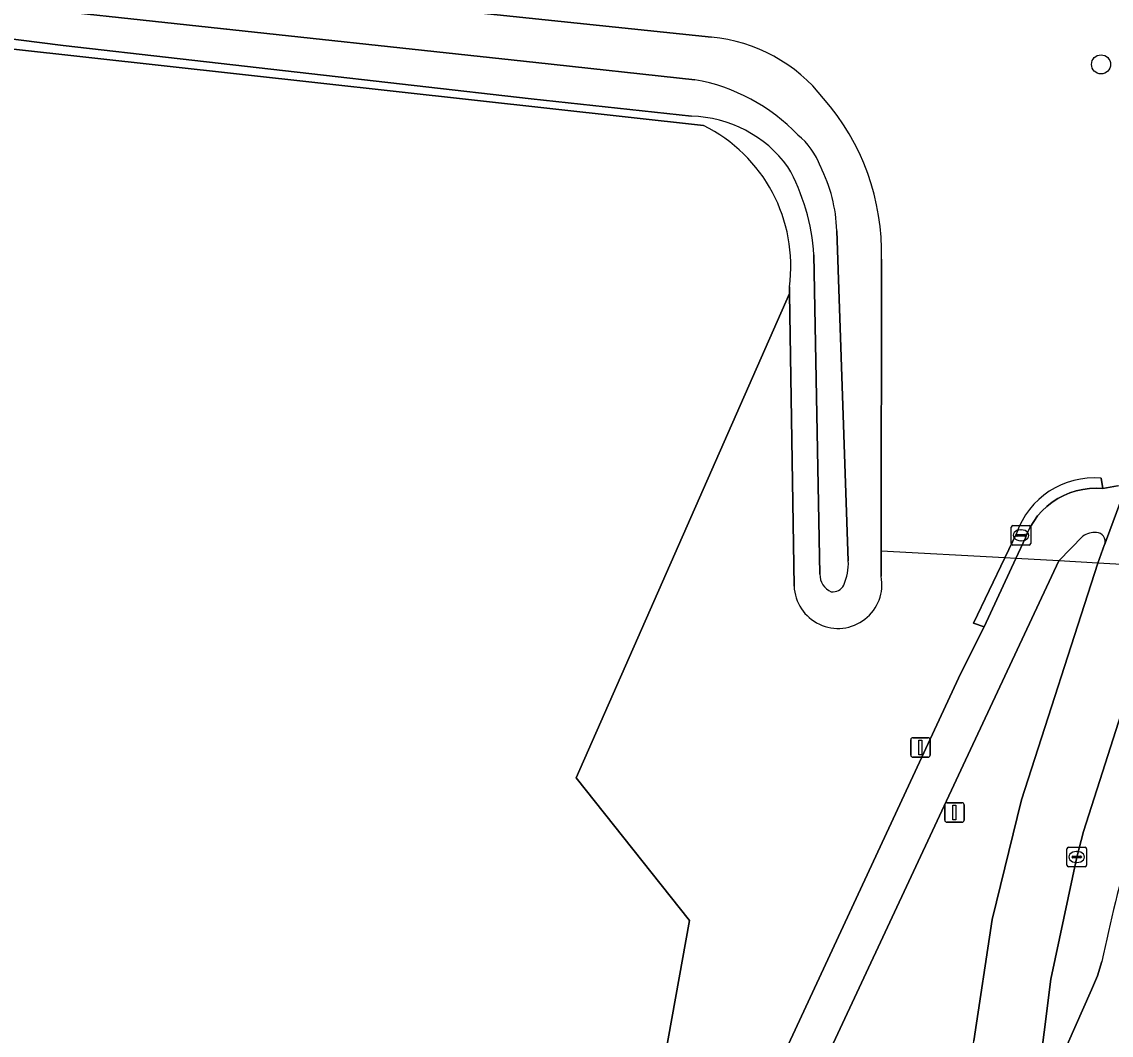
# Model space of a CAD drawing. Extents: x 160455 to 162082, y 388339 to 389736.
# Drawn here: x 161252.3 to 161308.3, y 388370.3 to 388422.4 of the extents above; entities that cross this region are included whole.
import ezdxf

# ---------------------------------------------------------------- set-up
doc = ezdxf.new("R2010")
doc.units = 0
for name, color, linetype in [('IMGEO_Berm_groen', 7, 'Continuous'), ('IMGEO_Boom', 7, 'Continuous'), ('IMGEO_Duiker', 7, 'Continuous'), ('IMGEO_Fietspad_gesloten', 7, 'Continuous'), ('IMGEO_Kolk', 7, 'Continuous'), ('IMGEO_Lichtmast', 7, 'Continuous'), ('IMGEO_Loofbos', 7, 'Continuous'), ('IMGEO_Oever', 7, 'Continuous'), ('IMGEO_Rijbaan_lokaal_gesloten', 7, 'Continuous'), ('IMGEO_Rijbaan_lokaal_open', 7, 'Continuous'), ('IMGEO_Verkeersbordpaal', 7, 'Continuous'), ('IMGEO_Voetpad_open', 7, 'Continuous'), ('IMGEO_Waterloop', 7, 'Continuous')]:
    doc.layers.add(name, color=color, linetype=linetype)

msp = doc.modelspace()

# ---------------------------------------------------------------- linework, layer by layer
at = {"layer": 'IMGEO_Berm_groen'}
for points in [[(161252.535, 388425.325), (161262.429, 388424.291), (161287.752, 388421.645)], [(161296.477, 388410.218), (161296.462, 388395.216)], [(161307.774, 388398.962), (161307.851, 388398.428), (161308.605, 388398.566), (161308.852, 388398.621), (161308.895, 388398.633), (161308.936, 388398.648), (161308.976, 388398.668), (161309.014, 388398.69), (161309.05, 388398.716), (161309.083, 388398.745), (161309.114, 388398.777), (161309.142, 388398.812), (161309.166, 388398.849), (161309.187, 388398.888), (161309.201, 388398.919), (161313.376, 388410.214)], [(161291.991, 388393.419), (161291.75, 388408.466), (161280.784, 388383.56), (161286.613, 388376.227), (161284.982, 388367.185), (161265.062, 388365.54), (161227.477, 388368.326), (161204.201, 388360.29), (161188.333, 388363.513), (161183.043, 388370.238), (161182.787, 388369.615), (161180.064, 388370.164), (161181.767, 388377.6), (161190.117, 388395.271)], [(161290.694, 388367.68), (161300.559, 388388.936), (161301.757, 388391.318), (161301.203, 388391.511), (161302.813, 388394.864), (161303.414, 388396.116)], [(161306.828, 388395.977), (161305.604, 388394.709), (161300.671, 388384.209), (161291.571, 388364.692)], [(161303.677, 388382.425), (161307.594, 388394.599), (161307.947, 388395.546), (161307.957, 388395.575)], [(161296.462, 388395.216), (161296.461, 388393.919)], [(161290.771, 388359.752), (161300.71, 388359.704), (161300.731, 388361.866), (161300.744, 388364.296), (161301.089, 388368.691), (161301.219, 388370.027), (161302.17, 388376.281), (161303.677, 388382.425)], [(161307.804, 388374.117), (161307.588, 388373.37), (161307.282, 388372.662), (161304.843, 388367.157)]]:
    msp.add_lwpolyline(points, dxfattribs=at)
for centre, radius, start, end in [((161286.929, 388413.322), 8.364, 38.1812, 84.3511), ((161284.511, 388410.588), 11.972, 358.2275, 41.3133), ((161307.415, 388394.75), 4.227, 85.1221, 161.1471), ((161307.453, 388395.073), 1.099, 85.718, 124.6688), ((161307.529, 388395.718), 0.451, 341.5183, 89.2646), ((161294.245, 388393.497), 2.256, 181.9725, 10.7923), ((161427.756, 388348.355), 122.687, 162.01729, 167.87864)]:
    msp.add_arc(centre, radius, start, end, dxfattribs=at)
at = {"layer": 'IMGEO_Boom'}
msp.add_circle((161307.764, 388420.243), 0.489, dxfattribs=at)
at = {"layer": 'IMGEO_Duiker'}
msp.add_lwpolyline([(161328.613, 388393.435), (161327.551, 388393.494), (161324.544, 388393.66), (161322.212, 388393.79), (161320.481, 388393.885), (161318.056, 388394.02), (161311.318, 388394.393), (161307.594, 388394.599), (161305.604, 388394.709), (161303.383, 388394.833), (161302.813, 388394.864), (161296.462, 388395.216)], dxfattribs=at)
at = {"layer": 'IMGEO_Fietspad_gesloten'}
for points in [[(161307.957, 388395.575), (161308.047, 388395.816), (161309.201, 388398.919)], [(161308.605, 388398.566), (161307.851, 388398.428), (161307.508, 388398.445), (161307.165, 388398.431), (161306.825, 388398.386), (161306.49, 388398.312), (161306.163, 388398.207), (161305.846, 388398.074), (161305.543, 388397.913), (161305.255, 388397.726), (161304.985, 388397.514), (161304.736, 388397.278), (161304.508, 388397.021), (161304.304, 388396.745), (161304.126, 388396.452), (161303.974, 388396.144), (161303.879, 388395.904), (161303.383, 388394.833), (161301.757, 388391.318), (161300.559, 388388.936), (161290.694, 388367.68)], [(161300.671, 388384.209), (161305.604, 388394.709), (161306.828, 388395.977)], [(161291.571, 388364.692), (161300.671, 388384.209)]]:
    msp.add_lwpolyline(points, dxfattribs=at)
for centre, radius, start, end in [((161307.453, 388395.073), 1.099, 85.718, 124.6688), ((161307.529, 388395.718), 0.451, 341.5183, 89.2646)]:
    msp.add_arc(centre, radius, start, end, dxfattribs=at)
at = {"layer": 'IMGEO_Kolk'}
for p, q in [((161303.224, 388396.527), (161304.076, 388396.527)), ((161303.149, 388395.601), (161303.149, 388396.453)), ((161303.408, 388396.021), (161303.408, 388396.033)), ((161303.846, 388395.984), (161303.448, 388395.984)), ((161303.451, 388396.07), (161303.849, 388396.07)), ((161303.637, 388396.307), (161303.662, 388396.307)), ((161303.892, 388396.033), (161303.892, 388396.021)), ((161304.15, 388396.453), (161304.15, 388395.601)), ((161304.076, 388395.527), (161303.224, 388395.527)), ((161303.66, 388395.747), (161303.635, 388395.747)), ((161306.014, 388379.06), (161306.014, 388379.912)), ((161306.089, 388379.986), (161306.941, 388379.986)), ((161306.502, 388379.766), (161306.527, 388379.766)), ((161307.015, 388379.912), (161307.015, 388379.06)), ((161306.273, 388379.48), (161306.273, 388379.492)), ((161306.711, 388379.443), (161306.313, 388379.443)), ((161306.316, 388379.529), (161306.714, 388379.529)), ((161306.525, 388379.206), (161306.5, 388379.206)), ((161306.757, 388379.492), (161306.757, 388379.48)), ((161306.941, 388378.986), (161306.089, 388378.986))]:
    msp.add_line(p, q, dxfattribs=at)
for points in [[(161303.224, 388396.527), (161304.076, 388396.527)], [(161303.149, 388395.601), (161303.149, 388396.453)], [(161304.15, 388396.453), (161304.15, 388395.601)], [(161304.076, 388395.527), (161303.224, 388395.527)], [(161306.014, 388379.06), (161306.014, 388379.912)], [(161306.089, 388379.986), (161306.941, 388379.986)], [(161307.015, 388379.912), (161307.015, 388379.06)], [(161306.941, 388378.986), (161306.089, 388378.986)]]:
    msp.add_lwpolyline(points, dxfattribs=at)
for centre, radius, start, end in [((161303.226, 388396.451), 0.0765, 91.552, 178.448), ((161303.226, 388396.451), 0.0765, 91.552, 178.448), ((161304.074, 388396.451), 0.0765, 1.552, 88.448), ((161304.074, 388396.451), 0.0765, 1.552, 88.448), ((161303.448, 388396.03), 0.0403, 85.8775, 175.7526), ((161303.445, 388396.02), 0.0366, 178.938, 274.7102), ((161303.849, 388396.027), 0.043, 264.8664, 352.4533), ((161303.853, 388396.032), 0.0386, 1.7309, 96.639), ((161303.226, 388395.603), 0.0765, 181.552, 268.448), ((161303.226, 388395.603), 0.0765, 181.552, 268.448), ((161304.074, 388395.603), 0.0765, 271.552, 358.448), ((161304.074, 388395.603), 0.0765, 271.552, 358.448), ((161306.091, 388379.91), 0.0765, 91.552, 178.448), ((161306.091, 388379.91), 0.0765, 91.552, 178.448), ((161306.939, 388379.91), 0.0765, 1.552, 88.448), ((161306.939, 388379.91), 0.0765, 1.552, 88.448), ((161306.313, 388379.489), 0.0403, 85.8775, 175.7526), ((161306.31, 388379.479), 0.0366, 178.938, 274.7102), ((161306.714, 388379.486), 0.043, 264.8664, 352.4533), ((161306.718, 388379.491), 0.0386, 1.7309, 96.639), ((161306.091, 388379.062), 0.0765, 181.552, 268.448), ((161306.091, 388379.062), 0.0765, 181.552, 268.448), ((161306.939, 388379.062), 0.0765, 271.552, 358.448), ((161306.939, 388379.062), 0.0765, 271.552, 358.448)]:
    msp.add_arc(centre, radius, start, end, dxfattribs=at)
for centre, major_axis, ratio, start_param, end_param in [((161303.636, 388396.027), (-0.387, 0.002), 0.722429, 4.712389, 7.853982), ((161303.661, 388396.027), (-0.39, 0.002), 0.717154, 1.570796, 4.712389), ((161306.501, 388379.486), (-0.387, 0.002), 0.722429, 4.712389, 7.853982), ((161306.526, 388379.486), (-0.39, 0.002), 0.717154, 1.570796, 4.712389)]:
    msp.add_ellipse(centre, major_axis=major_axis, ratio=ratio, start_param=start_param, end_param=end_param, dxfattribs=at)
at = {"layer": 'IMGEO_Lichtmast'}
for p, q in [((161297.989, 388384.718), (161297.989, 388385.518)), ((161297.989, 388385.518), (161297.989, 388384.718)), ((161298.089, 388385.618), (161298.879, 388385.618)), ((161298.879, 388385.618), (161298.089, 388385.618)), ((161298.979, 388385.518), (161298.979, 388384.718)), ((161298.979, 388384.718), (161298.979, 388385.518)), ((161298.879, 388384.618), (161298.089, 388384.618)), ((161298.089, 388384.618), (161298.879, 388384.618))]:
    msp.add_line(p, q, dxfattribs=at)
msp.add_lwpolyline([(161298.409, 388385.493), (161298.559, 388385.493), (161298.559, 388384.743), (161298.409, 388384.743), (161298.409, 388385.493)], dxfattribs=at)
for centre, start, end in [((161298.089, 388385.518), 90, 180), ((161298.089, 388385.518), 90, 180), ((161298.879, 388385.518), 0, 90), ((161298.879, 388385.518), 360, 90), ((161298.089, 388384.718), 180, 270), ((161298.089, 388384.718), 180, 270), ((161298.879, 388384.718), 270, 0), ((161298.879, 388384.718), 270, 0)]:
    msp.add_arc(centre, 0.1, start, end, dxfattribs=at)
at = {"layer": 'IMGEO_Loofbos'}
for points in [[(161287.336, 388417.101), (161251.71, 388421.038)], [(161187.808, 388381.839), (161183.043, 388370.238), (161188.333, 388363.513), (161204.201, 388360.29), (161227.477, 388368.326), (161265.062, 388365.54), (161284.982, 388367.185), (161286.613, 388376.227), (161280.784, 388383.56), (161291.75, 388408.466), (161291.745, 388408.797)]]:
    msp.add_lwpolyline(points, dxfattribs=at)
msp.add_arc((161283.758, 388409.879), 8.06, 352.2864, 63.6457, dxfattribs=at)
at = {"layer": 'IMGEO_Oever'}
for points in [[(161287.752, 388421.645), (161262.429, 388424.291), (161252.535, 388425.325)], [(161181.21, 388371.787), (161182.281, 388375.395), (161185.97, 388383.653), (161190.733, 388393.618), (161193.155, 388398.105), (161195.751, 388401.337), (161200.045, 388405.769), (161204.835, 388409.32), (161211.635, 388413.256), (161217.939, 388416.725), (161221.915, 388418.961), (161226.677, 388420.971), (161232.073, 388422.732), (161237.524, 388423.778), (161242.356, 388424.082), (161246.926, 388423.779), (161278.722, 388420.338), (161286.896, 388419.454)], [(161286.709, 388417.573), (161278.472, 388418.478), (161254.428, 388421.205), (161248.736, 388421.933), (161246.465, 388422.122), (161243.093, 388422.256), (161240.158, 388422.153), (161237.046, 388422.011), (161232.369, 388421.175), (161229.612, 388420.41), (161225.949, 388419.148), (161221.93, 388417.334), (161218.369, 388415.505), (161211.655, 388411.358), (161206.233, 388408.037), (161202.668, 388405.243), (161199.943, 388402.69), (161198.133, 388400.836), (161195.899, 388397.855), (161190.476, 388389.051), (161184.558, 388375.885), (161183.528, 388372.241), (161183.412, 388371.893), (161183.171, 388371.146)], [(161251.71, 388421.038), (161287.336, 388417.101)], [(161294.183, 388411.691), (161294.776, 388394.714)], [(161293.313, 388394.031), (161293.011, 388410.45)], [(161296.461, 388393.919), (161296.462, 388395.216), (161296.477, 388410.218)], [(161291.745, 388408.797), (161291.75, 388408.466), (161291.991, 388393.419)]]:
    msp.add_lwpolyline(points, dxfattribs=at)
for centre, radius, start, end in [((161286.929, 388413.322), 8.364, 38.1812, 84.3511), ((161285.185, 388409.925), 9.682, 43.6708, 79.8207), ((161284.511, 388410.588), 11.972, 358.2275, 41.3133), ((161286.55, 388411.22), 6.355, 36.265, 88.5647), ((161283.758, 388409.879), 8.06, 352.2864, 63.6457), ((161289.795, 388413.675), 3.787, 20.466, 50.8109), ((161282.329, 388409.758), 10.705, 3.7048, 29.1893), ((161286.237, 388411.434), 7.951, 1.8536, 26.6423), ((161291.938, 388394.601), 2.84, 336.5164, 2.2832), ((161294.245, 388393.497), 2.256, 181.9725, 10.7923), ((161294.271, 388394.01), 0.958, 178.721, 247.2154), ((161293.988, 388393.736), 0.616, 261.8082, 334.3461)]:
    msp.add_arc(centre, radius, start, end, dxfattribs=at)
at = {"layer": 'IMGEO_Rijbaan_lokaal_gesloten'}
for points in [[(161309.201, 388398.919), (161308.047, 388395.816), (161307.957, 388395.575), (161307.947, 388395.546), (161307.594, 388394.599), (161303.677, 388382.425), (161302.17, 388376.281), (161301.219, 388370.027)], [(161304.499, 388367.758), (161305.186, 388373.208), (161306.514, 388379.486), (161306.863, 388380.799), (161310.745, 388392.945)]]:
    msp.add_lwpolyline(points, dxfattribs=at)
at = {"layer": 'IMGEO_Rijbaan_lokaal_open'}
for points in [[(161311.318, 388394.393), (161310.745, 388392.945), (161306.863, 388380.799), (161306.514, 388379.486), (161305.186, 388373.208), (161304.499, 388367.758), (161304.302, 388365.295)], [(161304.843, 388367.157), (161307.282, 388372.662), (161307.588, 388373.37), (161307.804, 388374.117)]]:
    msp.add_lwpolyline(points, dxfattribs=at)
msp.add_arc((161427.756, 388348.355), 122.687, 162.01729, 167.87864, dxfattribs=at)
at = {"layer": 'IMGEO_Verkeersbordpaal'}
for p, q in [((161299.736, 388381.375), (161299.736, 388382.175)), ((161299.736, 388382.175), (161299.736, 388381.375)), ((161299.836, 388382.275), (161300.626, 388382.275)), ((161300.626, 388382.275), (161299.836, 388382.275)), ((161300.726, 388382.175), (161300.726, 388381.375)), ((161300.726, 388381.375), (161300.726, 388382.175)), ((161300.626, 388381.275), (161299.836, 388381.275)), ((161299.836, 388381.275), (161300.626, 388381.275))]:
    msp.add_line(p, q, dxfattribs=at)
msp.add_lwpolyline([(161300.156, 388382.15), (161300.306, 388382.15), (161300.306, 388381.4), (161300.156, 388381.4), (161300.156, 388382.15)], dxfattribs=at)
for centre, start, end in [((161299.836, 388382.175), 90, 180), ((161299.836, 388382.175), 90, 180), ((161300.626, 388382.175), 0, 90), ((161300.626, 388382.175), 360, 90), ((161299.836, 388381.375), 180, 270), ((161299.836, 388381.375), 180, 270), ((161300.626, 388381.375), 270, 0), ((161300.626, 388381.375), 270, 0)]:
    msp.add_arc(centre, 0.1, start, end, dxfattribs=at)
at = {"layer": 'IMGEO_Voetpad_open'}
msp.add_lwpolyline([(161303.414, 388396.116), (161302.813, 388394.864), (161301.203, 388391.511), (161301.757, 388391.318), (161303.383, 388394.833), (161303.879, 388395.904), (161303.974, 388396.144), (161304.126, 388396.452), (161304.304, 388396.745), (161304.508, 388397.021), (161304.736, 388397.278), (161304.985, 388397.514), (161305.255, 388397.726), (161305.543, 388397.913), (161305.846, 388398.074), (161306.163, 388398.207), (161306.49, 388398.312), (161306.825, 388398.386), (161307.165, 388398.431), (161307.508, 388398.445), (161307.851, 388398.428), (161307.774, 388398.962)], dxfattribs=at)
msp.add_arc((161307.415, 388394.75), 4.227, 85.1221, 161.1471, dxfattribs=at)
at = {"layer": 'IMGEO_Waterloop'}
for points in [[(161286.896, 388419.454), (161278.722, 388420.338), (161246.926, 388423.779), (161242.356, 388424.082), (161237.524, 388423.778), (161232.073, 388422.732), (161226.677, 388420.971), (161221.915, 388418.961), (161217.939, 388416.725), (161211.635, 388413.256), (161204.835, 388409.32), (161200.045, 388405.769), (161195.751, 388401.337), (161193.155, 388398.105), (161190.733, 388393.618), (161185.97, 388383.653), (161182.281, 388375.395), (161181.21, 388371.787)], [(161183.171, 388371.146), (161183.412, 388371.893), (161183.528, 388372.241), (161184.558, 388375.885), (161190.476, 388389.051), (161195.899, 388397.855), (161198.133, 388400.836), (161199.943, 388402.69), (161202.668, 388405.243), (161206.233, 388408.037), (161211.655, 388411.358), (161218.369, 388415.505), (161221.93, 388417.334), (161225.949, 388419.148), (161229.612, 388420.41), (161232.369, 388421.175), (161237.046, 388422.011), (161240.158, 388422.153), (161243.093, 388422.256), (161246.465, 388422.122), (161248.736, 388421.933), (161254.428, 388421.205)], [(161254.428, 388421.205), (161278.472, 388418.478), (161286.709, 388417.573)], [(161294.776, 388394.714), (161294.183, 388411.691)], [(161293.011, 388410.45), (161293.313, 388394.031)]]:
    msp.add_lwpolyline(points, dxfattribs=at)
for centre, radius, start, end in [((161285.185, 388409.925), 9.682, 43.6708, 79.8207), ((161286.55, 388411.22), 6.355, 36.265, 88.5647), ((161289.795, 388413.675), 3.787, 20.466, 50.8109), ((161282.329, 388409.758), 10.705, 3.7048, 29.1893), ((161286.237, 388411.434), 7.951, 1.8536, 26.6423), ((161291.938, 388394.601), 2.84, 336.5164, 2.2832), ((161294.271, 388394.01), 0.958, 178.721, 247.2154), ((161293.988, 388393.736), 0.616, 261.8082, 334.3461)]:
    msp.add_arc(centre, radius, start, end, dxfattribs=at)

doc.saveas('drawing.dxf')
